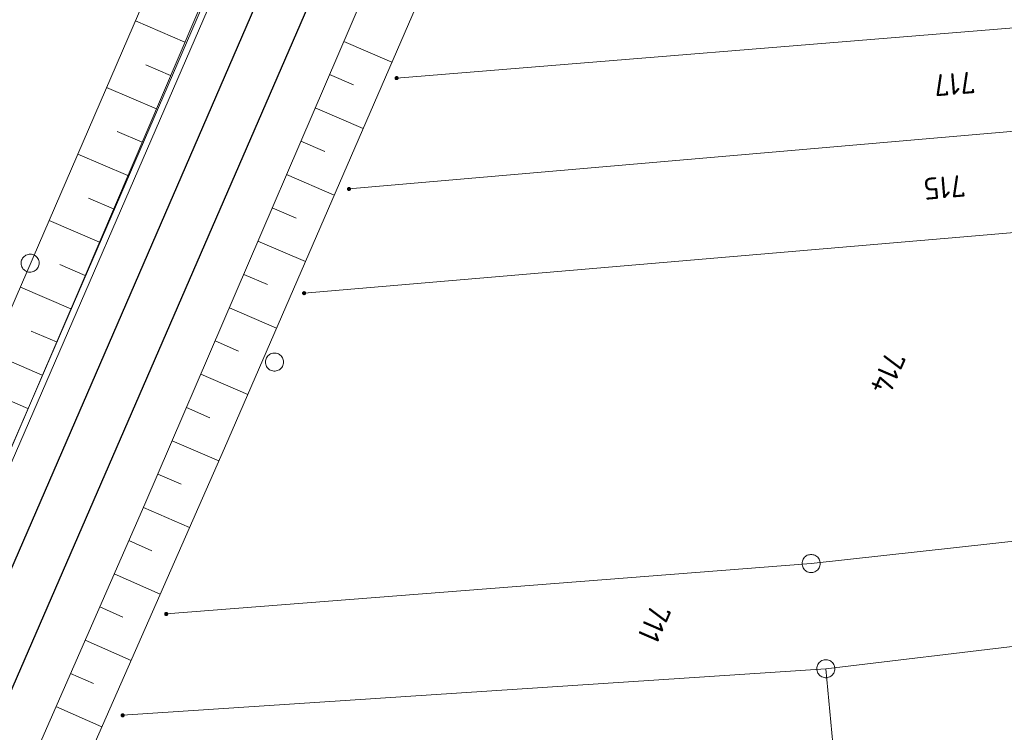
# Model space of a CAD drawing. Header units: metres. Extents: x 3425540 to 3446143, y 5432760 to 5444637.
# Tile 531 of 656: x 3437043 to 3437125, y 5443985 to 5444044. Entities that reach past the tile are written whole.
import ezdxf
from ezdxf.enums import TextEntityAlignment as Align

# ---------------------------------------------------------------- set-up
doc = ezdxf.new("R2010")
doc.units = ezdxf.units.M
for name, color, linetype, lineweight in [('B_Böschung', 9, 'Continuous', 18), ('B_Flurgrenzen', 9, 'Continuous', 18), ('B_Gleisachse', 9, 'Continuous', 25), ('Bestand Kabeltröge', 9, 'Continuous', 18)]:
    doc.layers.add(name, color=color, linetype=linetype, lineweight=lineweight)
doc.styles.get("Standard").update_dxf_attribs({"font": 'isocpeur.ttf'})

msp = doc.modelspace()

# ---------------------------------------------------------------- linework, layer by layer
at = {"layer": 'B_Böschung'}
for p, q in [((3437056.977, 5444041.704), (3437052.876, 5444043.458)), ((3437070.132, 5444041.772), (3437074.114, 5444040.061)), ((3437055.797, 5444038.946), (3437053.742, 5444039.825)), ((3437068.948, 5444039.016), (3437070.935, 5444038.162)), ((3437054.618, 5444036.188), (3437050.498, 5444037.95)), ((3437067.763, 5444036.259), (3437071.728, 5444034.556)), ((3437053.438, 5444033.429), (3437051.373, 5444034.312)), ((3437066.579, 5444033.503), (3437068.557, 5444032.653)), ((3437052.258, 5444030.671), (3437048.119, 5444032.441)), ((3437065.394, 5444030.747), (3437069.342, 5444029.05)), ((3437051.079, 5444027.913), (3437049.004, 5444028.8)), ((3437064.21, 5444027.991), (3437066.179, 5444027.144)), ((3437049.899, 5444025.154), (3437045.741, 5444026.933)), ((3437063.025, 5444025.235), (3437066.955, 5444023.545)), ((3437048.719, 5444022.396), (3437046.636, 5444023.287)), ((3437061.841, 5444022.478), (3437063.801, 5444021.636)), ((3437047.535, 5444019.64), (3437043.366, 5444021.431)), ((3437060.656, 5444019.722), (3437064.569, 5444018.04)), ((3437046.35, 5444016.884), (3437044.264, 5444017.781)), ((3437059.471, 5444016.966), (3437061.424, 5444016.127)), ((3437045.165, 5444014.128), (3437040.972, 5444015.931)), ((3437058.287, 5444014.21), (3437062.183, 5444012.535)), ((3437043.981, 5444011.371), (3437041.873, 5444012.278)), ((3437057.102, 5444011.453), (3437059.046, 5444010.618)), ((3437055.918, 5444008.697), (3437059.79, 5444007.033)), ((3437054.733, 5444005.941), (3437056.657, 5444005.114)), ((3437053.546, 5444003.186), (3437057.359, 5444001.514)), ((3437052.339, 5444000.439), (3437054.244, 5443999.602)), ((3437051.132, 5443997.693), (3437054.939, 5443996.02)), ((3437049.925, 5443994.947), (3437051.827, 5443994.11)), ((3437048.717, 5443992.2), (3437052.52, 5443990.529)), ((3437047.51, 5443989.454), (3437049.411, 5443988.618)), ((3437046.303, 5443986.707), (3437050.102, 5443985.038))]:
    msp.add_line(p, q, dxfattribs=at)
for points in [[(3437219.367, 5444387.984), (3437220.225, 5444387.125), (3437221.24, 5444385.643), (3437221.864, 5444383.615), (3437222.02, 5444381.586), (3437221.786, 5444379.714), (3437221.162, 5444377.217), (3437204.631, 5444339.406), (3437185.533, 5444296.921), (3437164.95, 5444249.985), (3437144.06, 5444202.201), (3437127.69, 5444164.938), (3437107.031, 5444116.451), (3437083.098, 5444060.785), (3437060.255, 5444008.088), (3437041.242, 5443964.924), (3437037.341, 5443956.729), (3437035.156, 5443952.436), (3437032.504, 5443947.597), (3437030.085, 5443943.382), (3437025.568, 5443936.221), (3437022.369, 5443931.07), (3437020.185, 5443927.714), (3437019.047, 5443926.23)], [(3437112.461, 5444169.696), (3437111.718, 5444169.879), (3437110.804, 5444169.94), (3437110.121, 5444169.745), (3437109.598, 5444169.441), (3437109.025, 5444168.868), (3437108.574, 5444167.93), (3437100.879, 5444150.574), (3437093.258, 5444133.042), (3437083.567, 5444110.767), (3437080.765, 5444107.988), (3437070.812, 5444085), (3437042.046, 5444018.375), (3437027.562, 5443985.42), (3437023.175, 5443974.059), (3437016.6, 5443957.94), (3437014.869, 5443954.088), (3437014.455, 5443953.918)], [(3437111.837, 5444168.043), (3437112.149, 5444167.622), (3437110.488, 5444163.855), (3437105.905, 5444153.831), (3437092.206, 5444122.435), (3437079.863, 5444094.407), (3437064.459, 5444059.198), (3437048.543, 5444021.984), (3437038.533, 5443998.7), (3437025.047, 5443967.234), (3437018.221, 5443951.389), (3437016.957, 5443948.51), (3437016.864, 5443948.417)], [(3437117.023, 5444149.812), (3437101.871, 5444114.644), (3437102.362, 5444114.31), (3437100.876, 5444111.539), (3437099.9, 5444111.357), (3437093.988, 5444097.611), (3437076.097, 5444055.65), (3437053.669, 5444003.465), (3437040.986, 5443974.611), (3437033.595, 5443957.468), (3437030.365, 5443950.129), (3437019.047, 5443926.23)]]:
    msp.add_lwpolyline(points, dxfattribs=at)
at = {"layer": 'B_Flurgrenzen'}
for p, q in [((3437165.761, 5444046.153), (3437074.496, 5444038.726)), ((3437166.28, 5444037.85), (3437070.551, 5444029.552)), ((3437167.075, 5444029.498), (3437066.842, 5444020.926)), ((3437137.808, 5444001.727), (3437108.802, 5443998.544)), ((3437108.802, 5443998.544), (3437055.429, 5443994.367)), ((3437134.346, 5443992.741), (3437110.019, 5443989.839)), ((3437110.019, 5443989.839), (3437051.825, 5443985.978)), ((3437111.788, 5443970.669), (3437110.019, 5443989.839))]:
    msp.add_line(p, q, dxfattribs=at)
for points in [[(3437074.621, 5444038.726), (3437074.62, 5444038.742), (3437074.617, 5444038.757), (3437074.612, 5444038.772), (3437074.605, 5444038.786), (3437074.597, 5444038.8), (3437074.588, 5444038.812), (3437074.576, 5444038.822), (3437074.563, 5444038.831), (3437074.549, 5444038.839), (3437074.534, 5444038.845), (3437074.52, 5444038.849), (3437074.504, 5444038.851), (3437074.488, 5444038.851), (3437074.472, 5444038.849), (3437074.458, 5444038.845), (3437074.443, 5444038.839), (3437074.429, 5444038.831), (3437074.416, 5444038.822), (3437074.404, 5444038.812), (3437074.395, 5444038.8), (3437074.387, 5444038.786), (3437074.38, 5444038.772), (3437074.375, 5444038.757), (3437074.372, 5444038.742), (3437074.371, 5444038.726), (3437074.372, 5444038.71), (3437074.375, 5444038.695), (3437074.38, 5444038.68), (3437074.387, 5444038.666), (3437074.395, 5444038.652), (3437074.404, 5444038.64), (3437074.416, 5444038.63), (3437074.429, 5444038.621), (3437074.443, 5444038.613), (3437074.458, 5444038.607), (3437074.472, 5444038.603), (3437074.488, 5444038.601), (3437074.504, 5444038.601), (3437074.52, 5444038.603), (3437074.534, 5444038.607), (3437074.549, 5444038.613), (3437074.563, 5444038.621), (3437074.576, 5444038.63), (3437074.588, 5444038.64), (3437074.597, 5444038.652), (3437074.605, 5444038.666), (3437074.612, 5444038.68), (3437074.617, 5444038.695), (3437074.62, 5444038.71), (3437074.621, 5444038.726)], [(3437074.596, 5444038.726), (3437074.595, 5444038.74), (3437074.592, 5444038.754), (3437074.588, 5444038.766), (3437074.582, 5444038.779), (3437074.573, 5444038.791), (3437074.563, 5444038.801), (3437074.552, 5444038.81), (3437074.54, 5444038.817), (3437074.527, 5444038.821), (3437074.514, 5444038.824), (3437074.5, 5444038.826), (3437074.485, 5444038.825), (3437074.471, 5444038.823), (3437074.459, 5444038.82), (3437074.446, 5444038.813), (3437074.434, 5444038.805), (3437074.424, 5444038.796), (3437074.414, 5444038.785), (3437074.407, 5444038.773), (3437074.402, 5444038.76), (3437074.398, 5444038.747), (3437074.396, 5444038.733), (3437074.396, 5444038.719), (3437074.398, 5444038.705), (3437074.402, 5444038.692), (3437074.407, 5444038.679), (3437074.414, 5444038.667), (3437074.424, 5444038.656), (3437074.434, 5444038.647), (3437074.446, 5444038.639), (3437074.459, 5444038.632), (3437074.471, 5444038.629), (3437074.485, 5444038.627), (3437074.5, 5444038.626), (3437074.514, 5444038.628), (3437074.527, 5444038.631), (3437074.54, 5444038.635), (3437074.552, 5444038.642), (3437074.563, 5444038.651), (3437074.573, 5444038.661), (3437074.582, 5444038.673), (3437074.588, 5444038.686), (3437074.592, 5444038.698), (3437074.595, 5444038.712), (3437074.596, 5444038.726)], [(3437074.572, 5444038.726), (3437074.571, 5444038.738), (3437074.568, 5444038.75), (3437074.563, 5444038.761), (3437074.557, 5444038.771), (3437074.548, 5444038.781), (3437074.539, 5444038.788), (3437074.528, 5444038.795), (3437074.517, 5444038.799), (3437074.505, 5444038.801), (3437074.493, 5444038.802), (3437074.481, 5444038.8), (3437074.469, 5444038.797), (3437074.459, 5444038.792), (3437074.448, 5444038.785), (3437074.439, 5444038.776), (3437074.432, 5444038.766), (3437074.426, 5444038.756), (3437074.422, 5444038.744), (3437074.42, 5444038.732), (3437074.42, 5444038.72), (3437074.422, 5444038.708), (3437074.426, 5444038.696), (3437074.432, 5444038.686), (3437074.439, 5444038.676), (3437074.448, 5444038.667), (3437074.458, 5444038.66), (3437074.469, 5444038.655), (3437074.481, 5444038.652), (3437074.493, 5444038.65), (3437074.505, 5444038.651), (3437074.517, 5444038.653), (3437074.528, 5444038.657), (3437074.539, 5444038.664), (3437074.548, 5444038.671), (3437074.557, 5444038.681), (3437074.563, 5444038.691), (3437074.568, 5444038.702), (3437074.571, 5444038.714), (3437074.572, 5444038.726)], [(3437074.547, 5444038.726), (3437074.546, 5444038.736), (3437074.543, 5444038.746), (3437074.538, 5444038.755), (3437074.532, 5444038.762), (3437074.525, 5444038.768), (3437074.516, 5444038.773), (3437074.506, 5444038.776), (3437074.496, 5444038.777), (3437074.486, 5444038.776), (3437074.476, 5444038.773), (3437074.467, 5444038.768), (3437074.46, 5444038.762), (3437074.454, 5444038.755), (3437074.449, 5444038.746), (3437074.446, 5444038.736), (3437074.445, 5444038.726), (3437074.446, 5444038.716), (3437074.449, 5444038.706), (3437074.454, 5444038.697), (3437074.46, 5444038.69), (3437074.467, 5444038.684), (3437074.476, 5444038.679), (3437074.486, 5444038.676), (3437074.496, 5444038.675), (3437074.506, 5444038.676), (3437074.516, 5444038.679), (3437074.525, 5444038.684), (3437074.532, 5444038.69), (3437074.538, 5444038.697), (3437074.543, 5444038.706), (3437074.546, 5444038.716), (3437074.547, 5444038.726)], [(3437074.523, 5444038.726), (3437074.522, 5444038.733), (3437074.519, 5444038.74), (3437074.514, 5444038.746), (3437074.508, 5444038.75), (3437074.501, 5444038.752), (3437074.494, 5444038.753), (3437074.487, 5444038.751), (3437074.48, 5444038.748), (3437074.475, 5444038.743), (3437074.471, 5444038.737), (3437074.469, 5444038.73), (3437074.469, 5444038.722), (3437074.471, 5444038.715), (3437074.475, 5444038.709), (3437074.48, 5444038.704), (3437074.487, 5444038.701), (3437074.494, 5444038.699), (3437074.501, 5444038.7), (3437074.508, 5444038.702), (3437074.514, 5444038.706), (3437074.519, 5444038.712), (3437074.522, 5444038.719), (3437074.523, 5444038.726)], [(3437070.676, 5444029.552), (3437070.675, 5444029.568), (3437070.672, 5444029.583), (3437070.667, 5444029.598), (3437070.66, 5444029.612), (3437070.652, 5444029.626), (3437070.643, 5444029.638), (3437070.631, 5444029.648), (3437070.618, 5444029.657), (3437070.604, 5444029.665), (3437070.589, 5444029.671), (3437070.575, 5444029.675), (3437070.559, 5444029.677), (3437070.543, 5444029.677), (3437070.527, 5444029.675), (3437070.513, 5444029.671), (3437070.498, 5444029.665), (3437070.484, 5444029.657), (3437070.471, 5444029.648), (3437070.459, 5444029.638), (3437070.45, 5444029.626), (3437070.442, 5444029.612), (3437070.435, 5444029.598), (3437070.43, 5444029.583), (3437070.427, 5444029.568), (3437070.426, 5444029.552), (3437070.427, 5444029.536), (3437070.43, 5444029.521), (3437070.435, 5444029.506), (3437070.442, 5444029.492), (3437070.45, 5444029.478), (3437070.459, 5444029.466), (3437070.471, 5444029.456), (3437070.484, 5444029.447), (3437070.498, 5444029.439), (3437070.513, 5444029.433), (3437070.527, 5444029.429), (3437070.543, 5444029.427), (3437070.559, 5444029.427), (3437070.575, 5444029.429), (3437070.589, 5444029.433), (3437070.604, 5444029.439), (3437070.618, 5444029.447), (3437070.631, 5444029.456), (3437070.643, 5444029.466), (3437070.652, 5444029.478), (3437070.66, 5444029.492), (3437070.667, 5444029.506), (3437070.672, 5444029.521), (3437070.675, 5444029.536), (3437070.676, 5444029.552)], [(3437070.651, 5444029.552), (3437070.65, 5444029.566), (3437070.647, 5444029.58), (3437070.643, 5444029.592), (3437070.637, 5444029.605), (3437070.628, 5444029.617), (3437070.618, 5444029.627), (3437070.607, 5444029.636), (3437070.595, 5444029.643), (3437070.582, 5444029.647), (3437070.569, 5444029.65), (3437070.555, 5444029.652), (3437070.54, 5444029.651), (3437070.526, 5444029.649), (3437070.514, 5444029.646), (3437070.501, 5444029.639), (3437070.489, 5444029.631), (3437070.479, 5444029.622), (3437070.469, 5444029.611), (3437070.462, 5444029.599), (3437070.457, 5444029.586), (3437070.453, 5444029.573), (3437070.451, 5444029.559), (3437070.451, 5444029.545), (3437070.453, 5444029.531), (3437070.457, 5444029.518), (3437070.462, 5444029.505), (3437070.469, 5444029.493), (3437070.479, 5444029.482), (3437070.489, 5444029.473), (3437070.501, 5444029.465), (3437070.514, 5444029.458), (3437070.526, 5444029.455), (3437070.54, 5444029.453), (3437070.555, 5444029.452), (3437070.569, 5444029.454), (3437070.582, 5444029.457), (3437070.595, 5444029.461), (3437070.607, 5444029.468), (3437070.618, 5444029.477), (3437070.628, 5444029.487), (3437070.637, 5444029.499), (3437070.643, 5444029.512), (3437070.647, 5444029.524), (3437070.65, 5444029.538), (3437070.651, 5444029.552)], [(3437070.627, 5444029.552), (3437070.626, 5444029.564), (3437070.623, 5444029.576), (3437070.618, 5444029.587), (3437070.612, 5444029.597), (3437070.603, 5444029.607), (3437070.594, 5444029.614), (3437070.583, 5444029.621), (3437070.572, 5444029.625), (3437070.56, 5444029.627), (3437070.548, 5444029.628), (3437070.536, 5444029.626), (3437070.524, 5444029.623), (3437070.514, 5444029.618), (3437070.503, 5444029.611), (3437070.494, 5444029.602), (3437070.487, 5444029.592), (3437070.481, 5444029.582), (3437070.477, 5444029.57), (3437070.475, 5444029.558), (3437070.475, 5444029.546), (3437070.477, 5444029.534), (3437070.481, 5444029.522), (3437070.487, 5444029.512), (3437070.494, 5444029.502), (3437070.503, 5444029.493), (3437070.513, 5444029.486), (3437070.524, 5444029.481), (3437070.536, 5444029.478), (3437070.548, 5444029.476), (3437070.56, 5444029.477), (3437070.572, 5444029.479), (3437070.583, 5444029.483), (3437070.594, 5444029.49), (3437070.603, 5444029.497), (3437070.612, 5444029.507), (3437070.618, 5444029.517), (3437070.623, 5444029.528), (3437070.626, 5444029.54), (3437070.627, 5444029.552)], [(3437070.602, 5444029.552), (3437070.601, 5444029.562), (3437070.598, 5444029.572), (3437070.593, 5444029.581), (3437070.587, 5444029.588), (3437070.58, 5444029.594), (3437070.571, 5444029.599), (3437070.561, 5444029.602), (3437070.551, 5444029.603), (3437070.541, 5444029.602), (3437070.531, 5444029.599), (3437070.522, 5444029.594), (3437070.515, 5444029.588), (3437070.509, 5444029.581), (3437070.504, 5444029.572), (3437070.501, 5444029.562), (3437070.5, 5444029.552), (3437070.501, 5444029.542), (3437070.504, 5444029.532), (3437070.509, 5444029.523), (3437070.515, 5444029.516), (3437070.522, 5444029.51), (3437070.531, 5444029.505), (3437070.541, 5444029.502), (3437070.551, 5444029.501), (3437070.561, 5444029.502), (3437070.571, 5444029.505), (3437070.58, 5444029.51), (3437070.587, 5444029.516), (3437070.593, 5444029.523), (3437070.598, 5444029.532), (3437070.601, 5444029.542), (3437070.602, 5444029.552)], [(3437070.578, 5444029.552), (3437070.577, 5444029.559), (3437070.574, 5444029.566), (3437070.569, 5444029.572), (3437070.563, 5444029.576), (3437070.556, 5444029.578), (3437070.549, 5444029.579), (3437070.542, 5444029.577), (3437070.535, 5444029.574), (3437070.53, 5444029.569), (3437070.526, 5444029.563), (3437070.524, 5444029.556), (3437070.524, 5444029.548), (3437070.526, 5444029.541), (3437070.53, 5444029.535), (3437070.535, 5444029.53), (3437070.542, 5444029.527), (3437070.549, 5444029.525), (3437070.556, 5444029.526), (3437070.563, 5444029.528), (3437070.569, 5444029.532), (3437070.574, 5444029.538), (3437070.577, 5444029.545), (3437070.578, 5444029.552)], [(3437043.866, 5444022.721), (3437043.956, 5444022.689), (3437044.044, 5444022.67), (3437044.142, 5444022.66), (3437044.235, 5444022.665), (3437044.326, 5444022.683), (3437044.42, 5444022.707), (3437044.506, 5444022.74), (3437044.585, 5444022.79), (3437044.661, 5444022.847), (3437044.723, 5444022.916), (3437044.78, 5444022.988), (3437044.829, 5444023.07), (3437044.866, 5444023.157), (3437044.893, 5444023.248), (3437044.907, 5444023.339), (3437044.915, 5444023.432), (3437044.904, 5444023.527), (3437044.886, 5444023.618), (3437044.852, 5444023.704), (3437044.805, 5444023.788), (3437044.756, 5444023.868), (3437044.697, 5444023.939), (3437044.622, 5444024.003), (3437044.547, 5444024.055), (3437044.463, 5444024.098), (3437044.374, 5444024.13), (3437044.286, 5444024.149), (3437044.187, 5444024.159), (3437044.095, 5444024.154), (3437044.003, 5444024.136), (3437043.91, 5444024.112), (3437043.824, 5444024.079), (3437043.745, 5444024.029), (3437043.669, 5444023.972), (3437043.606, 5444023.903), (3437043.549, 5444023.831), (3437043.501, 5444023.749), (3437043.463, 5444023.662), (3437043.437, 5444023.571), (3437043.423, 5444023.48), (3437043.415, 5444023.387), (3437043.425, 5444023.292), (3437043.444, 5444023.201), (3437043.477, 5444023.115), (3437043.524, 5444023.031), (3437043.574, 5444022.951), (3437043.633, 5444022.881), (3437043.708, 5444022.816), (3437043.782, 5444022.764), (3437043.866, 5444022.721)], [(3437066.967, 5444020.926), (3437066.966, 5444020.942), (3437066.963, 5444020.957), (3437066.958, 5444020.972), (3437066.951, 5444020.986), (3437066.943, 5444021), (3437066.934, 5444021.012), (3437066.922, 5444021.022), (3437066.909, 5444021.031), (3437066.895, 5444021.039), (3437066.88, 5444021.045), (3437066.866, 5444021.049), (3437066.85, 5444021.051), (3437066.834, 5444021.051), (3437066.818, 5444021.049), (3437066.804, 5444021.045), (3437066.789, 5444021.039), (3437066.775, 5444021.031), (3437066.762, 5444021.022), (3437066.75, 5444021.012), (3437066.741, 5444021), (3437066.733, 5444020.986), (3437066.726, 5444020.972), (3437066.721, 5444020.957), (3437066.718, 5444020.942), (3437066.717, 5444020.926), (3437066.718, 5444020.91), (3437066.721, 5444020.895), (3437066.726, 5444020.88), (3437066.733, 5444020.866), (3437066.741, 5444020.852), (3437066.75, 5444020.84), (3437066.762, 5444020.83), (3437066.775, 5444020.821), (3437066.789, 5444020.813), (3437066.804, 5444020.807), (3437066.818, 5444020.803), (3437066.834, 5444020.801), (3437066.85, 5444020.801), (3437066.866, 5444020.803), (3437066.88, 5444020.807), (3437066.895, 5444020.813), (3437066.909, 5444020.821), (3437066.922, 5444020.83), (3437066.934, 5444020.84), (3437066.943, 5444020.852), (3437066.951, 5444020.866), (3437066.958, 5444020.88), (3437066.963, 5444020.895), (3437066.966, 5444020.91), (3437066.967, 5444020.926)], [(3437066.942, 5444020.926), (3437066.941, 5444020.94), (3437066.938, 5444020.954), (3437066.934, 5444020.966), (3437066.928, 5444020.979), (3437066.919, 5444020.991), (3437066.909, 5444021.001), (3437066.898, 5444021.01), (3437066.886, 5444021.017), (3437066.873, 5444021.021), (3437066.86, 5444021.024), (3437066.846, 5444021.026), (3437066.831, 5444021.025), (3437066.817, 5444021.023), (3437066.805, 5444021.02), (3437066.792, 5444021.013), (3437066.78, 5444021.005), (3437066.77, 5444020.996), (3437066.76, 5444020.985), (3437066.753, 5444020.973), (3437066.748, 5444020.96), (3437066.744, 5444020.947), (3437066.742, 5444020.933), (3437066.742, 5444020.919), (3437066.744, 5444020.905), (3437066.748, 5444020.892), (3437066.753, 5444020.879), (3437066.76, 5444020.867), (3437066.77, 5444020.856), (3437066.78, 5444020.847), (3437066.792, 5444020.839), (3437066.805, 5444020.832), (3437066.817, 5444020.829), (3437066.831, 5444020.827), (3437066.846, 5444020.826), (3437066.86, 5444020.828), (3437066.873, 5444020.831), (3437066.886, 5444020.835), (3437066.898, 5444020.842), (3437066.909, 5444020.851), (3437066.919, 5444020.861), (3437066.928, 5444020.873), (3437066.934, 5444020.886), (3437066.938, 5444020.898), (3437066.941, 5444020.912), (3437066.942, 5444020.926)], [(3437066.918, 5444020.926), (3437066.917, 5444020.938), (3437066.914, 5444020.95), (3437066.909, 5444020.961), (3437066.903, 5444020.971), (3437066.894, 5444020.981), (3437066.885, 5444020.988), (3437066.874, 5444020.995), (3437066.863, 5444020.999), (3437066.851, 5444021.001), (3437066.839, 5444021.002), (3437066.827, 5444021), (3437066.815, 5444020.997), (3437066.805, 5444020.992), (3437066.794, 5444020.985), (3437066.785, 5444020.976), (3437066.778, 5444020.966), (3437066.772, 5444020.956), (3437066.768, 5444020.944), (3437066.766, 5444020.932), (3437066.766, 5444020.92), (3437066.768, 5444020.908), (3437066.772, 5444020.896), (3437066.778, 5444020.886), (3437066.785, 5444020.876), (3437066.794, 5444020.867), (3437066.804, 5444020.86), (3437066.815, 5444020.855), (3437066.827, 5444020.852), (3437066.839, 5444020.85), (3437066.851, 5444020.851), (3437066.863, 5444020.853), (3437066.874, 5444020.857), (3437066.885, 5444020.864), (3437066.894, 5444020.871), (3437066.903, 5444020.881), (3437066.909, 5444020.891), (3437066.914, 5444020.902), (3437066.917, 5444020.914), (3437066.918, 5444020.926)], [(3437066.893, 5444020.926), (3437066.892, 5444020.936), (3437066.889, 5444020.946), (3437066.884, 5444020.955), (3437066.878, 5444020.962), (3437066.871, 5444020.968), (3437066.862, 5444020.973), (3437066.852, 5444020.976), (3437066.842, 5444020.977), (3437066.832, 5444020.976), (3437066.822, 5444020.973), (3437066.813, 5444020.968), (3437066.806, 5444020.962), (3437066.8, 5444020.955), (3437066.795, 5444020.946), (3437066.792, 5444020.936), (3437066.791, 5444020.926), (3437066.792, 5444020.916), (3437066.795, 5444020.906), (3437066.8, 5444020.897), (3437066.806, 5444020.89), (3437066.813, 5444020.884), (3437066.822, 5444020.879), (3437066.832, 5444020.876), (3437066.842, 5444020.875), (3437066.852, 5444020.876), (3437066.862, 5444020.879), (3437066.871, 5444020.884), (3437066.878, 5444020.89), (3437066.884, 5444020.897), (3437066.889, 5444020.906), (3437066.892, 5444020.916), (3437066.893, 5444020.926)], [(3437066.869, 5444020.926), (3437066.868, 5444020.933), (3437066.865, 5444020.94), (3437066.86, 5444020.946), (3437066.854, 5444020.95), (3437066.847, 5444020.952), (3437066.84, 5444020.953), (3437066.833, 5444020.951), (3437066.826, 5444020.948), (3437066.821, 5444020.943), (3437066.817, 5444020.937), (3437066.815, 5444020.93), (3437066.815, 5444020.922), (3437066.817, 5444020.915), (3437066.821, 5444020.909), (3437066.826, 5444020.904), (3437066.833, 5444020.901), (3437066.84, 5444020.899), (3437066.847, 5444020.9), (3437066.854, 5444020.902), (3437066.86, 5444020.906), (3437066.865, 5444020.912), (3437066.868, 5444020.919), (3437066.869, 5444020.926)], [(3437065.139, 5444015.219), (3437065.134, 5444015.314), (3437065.116, 5444015.402), (3437065.086, 5444015.497), (3437065.045, 5444015.579), (3437064.992, 5444015.656), (3437064.933, 5444015.733), (3437064.868, 5444015.798), (3437064.791, 5444015.851), (3437064.709, 5444015.898), (3437064.62, 5444015.928), (3437064.532, 5444015.952), (3437064.437, 5444015.964), (3437064.343, 5444015.964), (3437064.248, 5444015.952), (3437064.16, 5444015.928), (3437064.071, 5444015.899), (3437063.988, 5444015.852), (3437063.911, 5444015.799), (3437063.846, 5444015.734), (3437063.787, 5444015.657), (3437063.734, 5444015.58), (3437063.693, 5444015.498), (3437063.663, 5444015.403), (3437063.645, 5444015.314), (3437063.639, 5444015.22), (3437063.645, 5444015.126), (3437063.663, 5444015.037), (3437063.692, 5444014.942), (3437063.734, 5444014.86), (3437063.787, 5444014.783), (3437063.846, 5444014.706), (3437063.911, 5444014.641), (3437063.987, 5444014.588), (3437064.07, 5444014.541), (3437064.159, 5444014.511), (3437064.247, 5444014.487), (3437064.342, 5444014.475), (3437064.436, 5444014.475), (3437064.531, 5444014.487), (3437064.619, 5444014.511), (3437064.708, 5444014.54), (3437064.791, 5444014.587), (3437064.867, 5444014.641), (3437064.932, 5444014.705), (3437064.992, 5444014.782), (3437065.045, 5444014.859), (3437065.086, 5444014.942), (3437065.116, 5444015.036), (3437065.133, 5444015.125), (3437065.139, 5444015.219)], [(3437109.552, 5443998.544), (3437109.546, 5443998.638), (3437109.528, 5443998.727), (3437109.499, 5443998.822), (3437109.458, 5443998.904), (3437109.404, 5443998.981), (3437109.345, 5443999.058), (3437109.28, 5443999.123), (3437109.204, 5443999.176), (3437109.121, 5443999.223), (3437109.032, 5443999.253), (3437108.944, 5443999.276), (3437108.849, 5443999.288), (3437108.755, 5443999.288), (3437108.66, 5443999.276), (3437108.572, 5443999.253), (3437108.483, 5443999.223), (3437108.4, 5443999.176), (3437108.324, 5443999.123), (3437108.259, 5443999.058), (3437108.2, 5443998.981), (3437108.146, 5443998.904), (3437108.105, 5443998.822), (3437108.076, 5443998.727), (3437108.058, 5443998.638), (3437108.052, 5443998.544), (3437108.058, 5443998.45), (3437108.076, 5443998.361), (3437108.105, 5443998.266), (3437108.146, 5443998.184), (3437108.2, 5443998.107), (3437108.259, 5443998.03), (3437108.324, 5443997.965), (3437108.4, 5443997.912), (3437108.483, 5443997.865), (3437108.572, 5443997.835), (3437108.66, 5443997.812), (3437108.755, 5443997.8), (3437108.849, 5443997.8), (3437108.944, 5443997.812), (3437109.032, 5443997.835), (3437109.121, 5443997.865), (3437109.204, 5443997.912), (3437109.28, 5443997.965), (3437109.345, 5443998.03), (3437109.404, 5443998.107), (3437109.458, 5443998.184), (3437109.499, 5443998.266), (3437109.528, 5443998.361), (3437109.546, 5443998.45), (3437109.552, 5443998.544)], [(3437055.554, 5443994.367), (3437055.553, 5443994.383), (3437055.55, 5443994.398), (3437055.545, 5443994.413), (3437055.538, 5443994.427), (3437055.53, 5443994.441), (3437055.521, 5443994.453), (3437055.509, 5443994.463), (3437055.496, 5443994.472), (3437055.482, 5443994.48), (3437055.467, 5443994.486), (3437055.453, 5443994.49), (3437055.437, 5443994.492), (3437055.421, 5443994.492), (3437055.405, 5443994.49), (3437055.391, 5443994.486), (3437055.376, 5443994.48), (3437055.362, 5443994.472), (3437055.349, 5443994.463), (3437055.337, 5443994.453), (3437055.328, 5443994.441), (3437055.32, 5443994.427), (3437055.313, 5443994.413), (3437055.308, 5443994.398), (3437055.305, 5443994.383), (3437055.304, 5443994.367), (3437055.305, 5443994.351), (3437055.308, 5443994.336), (3437055.313, 5443994.321), (3437055.32, 5443994.307), (3437055.328, 5443994.293), (3437055.337, 5443994.281), (3437055.349, 5443994.271), (3437055.362, 5443994.262), (3437055.376, 5443994.254), (3437055.391, 5443994.248), (3437055.405, 5443994.244), (3437055.421, 5443994.242), (3437055.437, 5443994.242), (3437055.453, 5443994.244), (3437055.467, 5443994.248), (3437055.482, 5443994.254), (3437055.496, 5443994.262), (3437055.509, 5443994.271), (3437055.521, 5443994.281), (3437055.53, 5443994.293), (3437055.538, 5443994.307), (3437055.545, 5443994.321), (3437055.55, 5443994.336), (3437055.553, 5443994.351), (3437055.554, 5443994.367)], [(3437055.529, 5443994.367), (3437055.528, 5443994.381), (3437055.525, 5443994.395), (3437055.521, 5443994.407), (3437055.515, 5443994.42), (3437055.506, 5443994.432), (3437055.496, 5443994.442), (3437055.485, 5443994.451), (3437055.473, 5443994.458), (3437055.46, 5443994.462), (3437055.447, 5443994.465), (3437055.433, 5443994.467), (3437055.418, 5443994.466), (3437055.404, 5443994.464), (3437055.392, 5443994.461), (3437055.379, 5443994.454), (3437055.367, 5443994.446), (3437055.357, 5443994.437), (3437055.347, 5443994.426), (3437055.34, 5443994.414), (3437055.335, 5443994.401), (3437055.331, 5443994.388), (3437055.329, 5443994.374), (3437055.329, 5443994.36), (3437055.331, 5443994.346), (3437055.335, 5443994.333), (3437055.34, 5443994.32), (3437055.347, 5443994.308), (3437055.357, 5443994.297), (3437055.367, 5443994.288), (3437055.379, 5443994.28), (3437055.392, 5443994.273), (3437055.404, 5443994.27), (3437055.418, 5443994.268), (3437055.433, 5443994.267), (3437055.447, 5443994.269), (3437055.46, 5443994.272), (3437055.473, 5443994.276), (3437055.485, 5443994.283), (3437055.496, 5443994.292), (3437055.506, 5443994.302), (3437055.515, 5443994.314), (3437055.521, 5443994.327), (3437055.525, 5443994.339), (3437055.528, 5443994.353), (3437055.529, 5443994.367)], [(3437055.505, 5443994.367), (3437055.504, 5443994.379), (3437055.501, 5443994.391), (3437055.496, 5443994.402), (3437055.49, 5443994.412), (3437055.481, 5443994.422), (3437055.472, 5443994.429), (3437055.461, 5443994.436), (3437055.45, 5443994.44), (3437055.438, 5443994.442), (3437055.426, 5443994.443), (3437055.414, 5443994.441), (3437055.402, 5443994.438), (3437055.392, 5443994.433), (3437055.381, 5443994.426), (3437055.372, 5443994.417), (3437055.365, 5443994.407), (3437055.359, 5443994.397), (3437055.355, 5443994.385), (3437055.353, 5443994.373), (3437055.353, 5443994.361), (3437055.355, 5443994.349), (3437055.359, 5443994.337), (3437055.365, 5443994.327), (3437055.372, 5443994.317), (3437055.381, 5443994.308), (3437055.391, 5443994.301), (3437055.402, 5443994.296), (3437055.414, 5443994.293), (3437055.426, 5443994.291), (3437055.438, 5443994.292), (3437055.45, 5443994.294), (3437055.461, 5443994.298), (3437055.472, 5443994.305), (3437055.481, 5443994.312), (3437055.49, 5443994.322), (3437055.496, 5443994.332), (3437055.501, 5443994.343), (3437055.504, 5443994.355), (3437055.505, 5443994.367)], [(3437055.48, 5443994.367), (3437055.479, 5443994.377), (3437055.476, 5443994.387), (3437055.471, 5443994.396), (3437055.465, 5443994.403), (3437055.458, 5443994.409), (3437055.449, 5443994.414), (3437055.439, 5443994.417), (3437055.429, 5443994.418), (3437055.419, 5443994.417), (3437055.409, 5443994.414), (3437055.4, 5443994.409), (3437055.393, 5443994.403), (3437055.387, 5443994.396), (3437055.382, 5443994.387), (3437055.379, 5443994.377), (3437055.378, 5443994.367), (3437055.379, 5443994.357), (3437055.382, 5443994.347), (3437055.387, 5443994.338), (3437055.393, 5443994.331), (3437055.4, 5443994.325), (3437055.409, 5443994.32), (3437055.419, 5443994.317), (3437055.429, 5443994.316), (3437055.439, 5443994.317), (3437055.449, 5443994.32), (3437055.458, 5443994.325), (3437055.465, 5443994.331), (3437055.471, 5443994.338), (3437055.476, 5443994.347), (3437055.479, 5443994.357), (3437055.48, 5443994.367)], [(3437055.456, 5443994.367), (3437055.455, 5443994.374), (3437055.452, 5443994.381), (3437055.447, 5443994.387), (3437055.441, 5443994.391), (3437055.434, 5443994.393), (3437055.427, 5443994.394), (3437055.42, 5443994.392), (3437055.413, 5443994.389), (3437055.408, 5443994.384), (3437055.404, 5443994.378), (3437055.402, 5443994.371), (3437055.402, 5443994.363), (3437055.404, 5443994.356), (3437055.408, 5443994.35), (3437055.413, 5443994.345), (3437055.42, 5443994.342), (3437055.427, 5443994.34), (3437055.434, 5443994.341), (3437055.441, 5443994.343), (3437055.447, 5443994.347), (3437055.452, 5443994.353), (3437055.455, 5443994.36), (3437055.456, 5443994.367)], [(3437110.769, 5443989.839), (3437110.763, 5443989.933), (3437110.745, 5443990.022), (3437110.716, 5443990.117), (3437110.675, 5443990.199), (3437110.621, 5443990.276), (3437110.562, 5443990.353), (3437110.497, 5443990.418), (3437110.421, 5443990.471), (3437110.338, 5443990.518), (3437110.249, 5443990.548), (3437110.161, 5443990.571), (3437110.066, 5443990.583), (3437109.972, 5443990.583), (3437109.877, 5443990.571), (3437109.789, 5443990.548), (3437109.7, 5443990.518), (3437109.617, 5443990.471), (3437109.541, 5443990.418), (3437109.476, 5443990.353), (3437109.417, 5443990.276), (3437109.363, 5443990.199), (3437109.322, 5443990.117), (3437109.293, 5443990.022), (3437109.275, 5443989.933), (3437109.269, 5443989.839), (3437109.275, 5443989.745), (3437109.293, 5443989.656), (3437109.322, 5443989.561), (3437109.363, 5443989.479), (3437109.417, 5443989.402), (3437109.476, 5443989.325), (3437109.541, 5443989.26), (3437109.617, 5443989.207), (3437109.7, 5443989.16), (3437109.789, 5443989.13), (3437109.877, 5443989.107), (3437109.972, 5443989.095), (3437110.066, 5443989.095), (3437110.161, 5443989.107), (3437110.249, 5443989.13), (3437110.338, 5443989.16), (3437110.421, 5443989.207), (3437110.497, 5443989.26), (3437110.562, 5443989.325), (3437110.621, 5443989.402), (3437110.675, 5443989.479), (3437110.716, 5443989.561), (3437110.745, 5443989.656), (3437110.763, 5443989.745), (3437110.769, 5443989.839)], [(3437051.95, 5443985.978), (3437051.949, 5443985.994), (3437051.946, 5443986.009), (3437051.941, 5443986.024), (3437051.934, 5443986.038), (3437051.926, 5443986.052), (3437051.917, 5443986.064), (3437051.905, 5443986.074), (3437051.892, 5443986.083), (3437051.878, 5443986.091), (3437051.863, 5443986.097), (3437051.849, 5443986.101), (3437051.833, 5443986.103), (3437051.817, 5443986.103), (3437051.801, 5443986.101), (3437051.787, 5443986.097), (3437051.772, 5443986.091), (3437051.758, 5443986.083), (3437051.745, 5443986.074), (3437051.733, 5443986.064), (3437051.724, 5443986.052), (3437051.716, 5443986.038), (3437051.709, 5443986.024), (3437051.704, 5443986.009), (3437051.701, 5443985.994), (3437051.7, 5443985.978), (3437051.701, 5443985.962), (3437051.704, 5443985.947), (3437051.709, 5443985.932), (3437051.716, 5443985.918), (3437051.724, 5443985.904), (3437051.733, 5443985.892), (3437051.745, 5443985.882), (3437051.758, 5443985.873), (3437051.772, 5443985.865), (3437051.787, 5443985.859), (3437051.801, 5443985.855), (3437051.817, 5443985.853), (3437051.833, 5443985.853), (3437051.849, 5443985.855), (3437051.863, 5443985.859), (3437051.878, 5443985.865), (3437051.892, 5443985.873), (3437051.905, 5443985.882), (3437051.917, 5443985.892), (3437051.926, 5443985.904), (3437051.934, 5443985.918), (3437051.941, 5443985.932), (3437051.946, 5443985.947), (3437051.949, 5443985.962), (3437051.95, 5443985.978)], [(3437051.925, 5443985.978), (3437051.924, 5443985.992), (3437051.921, 5443986.006), (3437051.917, 5443986.018), (3437051.911, 5443986.031), (3437051.902, 5443986.043), (3437051.892, 5443986.053), (3437051.881, 5443986.062), (3437051.869, 5443986.069), (3437051.856, 5443986.073), (3437051.843, 5443986.076), (3437051.829, 5443986.078), (3437051.814, 5443986.077), (3437051.8, 5443986.075), (3437051.788, 5443986.072), (3437051.775, 5443986.065), (3437051.763, 5443986.057), (3437051.753, 5443986.048), (3437051.743, 5443986.037), (3437051.736, 5443986.025), (3437051.731, 5443986.012), (3437051.727, 5443985.999), (3437051.725, 5443985.985), (3437051.725, 5443985.971), (3437051.727, 5443985.957), (3437051.731, 5443985.944), (3437051.736, 5443985.931), (3437051.743, 5443985.919), (3437051.753, 5443985.908), (3437051.763, 5443985.899), (3437051.775, 5443985.891), (3437051.788, 5443985.884), (3437051.8, 5443985.881), (3437051.814, 5443985.879), (3437051.829, 5443985.878), (3437051.843, 5443985.88), (3437051.856, 5443985.883), (3437051.869, 5443985.887), (3437051.881, 5443985.894), (3437051.892, 5443985.903), (3437051.902, 5443985.913), (3437051.911, 5443985.925), (3437051.917, 5443985.938), (3437051.921, 5443985.95), (3437051.924, 5443985.964), (3437051.925, 5443985.978)], [(3437051.901, 5443985.978), (3437051.9, 5443985.99), (3437051.897, 5443986.002), (3437051.892, 5443986.013), (3437051.886, 5443986.023), (3437051.877, 5443986.033), (3437051.868, 5443986.04), (3437051.857, 5443986.047), (3437051.846, 5443986.051), (3437051.834, 5443986.053), (3437051.822, 5443986.054), (3437051.81, 5443986.052), (3437051.798, 5443986.049), (3437051.788, 5443986.044), (3437051.777, 5443986.037), (3437051.768, 5443986.028), (3437051.761, 5443986.018), (3437051.755, 5443986.008), (3437051.751, 5443985.996), (3437051.749, 5443985.984), (3437051.749, 5443985.972), (3437051.751, 5443985.96), (3437051.755, 5443985.948), (3437051.761, 5443985.938), (3437051.768, 5443985.928), (3437051.777, 5443985.919), (3437051.787, 5443985.912), (3437051.798, 5443985.907), (3437051.81, 5443985.904), (3437051.822, 5443985.902), (3437051.834, 5443985.903), (3437051.846, 5443985.905), (3437051.857, 5443985.909), (3437051.868, 5443985.916), (3437051.877, 5443985.923), (3437051.886, 5443985.933), (3437051.892, 5443985.943), (3437051.897, 5443985.954), (3437051.9, 5443985.966), (3437051.901, 5443985.978)], [(3437051.876, 5443985.978), (3437051.875, 5443985.988), (3437051.872, 5443985.998), (3437051.867, 5443986.007), (3437051.861, 5443986.014), (3437051.854, 5443986.02), (3437051.845, 5443986.025), (3437051.835, 5443986.028), (3437051.825, 5443986.029), (3437051.815, 5443986.028), (3437051.805, 5443986.025), (3437051.796, 5443986.02), (3437051.789, 5443986.014), (3437051.783, 5443986.007), (3437051.778, 5443985.998), (3437051.775, 5443985.988), (3437051.774, 5443985.978), (3437051.775, 5443985.968), (3437051.778, 5443985.958), (3437051.783, 5443985.949), (3437051.789, 5443985.942), (3437051.796, 5443985.936), (3437051.805, 5443985.931), (3437051.815, 5443985.928), (3437051.825, 5443985.927), (3437051.835, 5443985.928), (3437051.845, 5443985.931), (3437051.854, 5443985.936), (3437051.861, 5443985.942), (3437051.867, 5443985.949), (3437051.872, 5443985.958), (3437051.875, 5443985.968), (3437051.876, 5443985.978)], [(3437051.852, 5443985.978), (3437051.851, 5443985.985), (3437051.848, 5443985.992), (3437051.843, 5443985.998), (3437051.837, 5443986.002), (3437051.83, 5443986.004), (3437051.823, 5443986.005), (3437051.816, 5443986.003), (3437051.809, 5443986), (3437051.804, 5443985.995), (3437051.8, 5443985.989), (3437051.798, 5443985.982), (3437051.798, 5443985.974), (3437051.8, 5443985.967), (3437051.804, 5443985.961), (3437051.809, 5443985.956), (3437051.816, 5443985.953), (3437051.823, 5443985.951), (3437051.83, 5443985.952), (3437051.837, 5443985.954), (3437051.843, 5443985.958), (3437051.848, 5443985.964), (3437051.851, 5443985.971), (3437051.852, 5443985.978)]]:
    msp.add_lwpolyline(points, dxfattribs=at)
at = {"layer": 'B_Gleisachse'}
for p, q in [((3437185.521, 5444327.673), (3436939.527, 5443760.465)), ((3437189.191, 5444326.081), (3436943.198, 5443758.877))]:
    msp.add_line(p, q, dxfattribs=at)
at = {"layer": 'Bestand Kabeltröge'}
for p, q in [((3437070.599, 5444072.813), (3437034.107, 5443988.539)), ((3437071.057, 5444072.615), (3437034.565, 5443988.341))]:
    msp.add_line(p, q, dxfattribs=at)

# ---------------------------------------------------------------- texts
at = {"layer": 'B_Flurgrenzen'}
for s, rotation, p in [('717', 184.8869, (3437120.655, 5444038.256)), ('715', 184.8869, (3437119.827, 5444029.691)), ('714', 246.60004, (3437115.171, 5444014.322)), ('711', 246.60004, (3437095.838, 5443993.6))]:
    msp.add_text(s, height=1.8, rotation=rotation, dxfattribs=at).set_placement(p, align=Align.MIDDLE)

doc.saveas('drawing.dxf')
